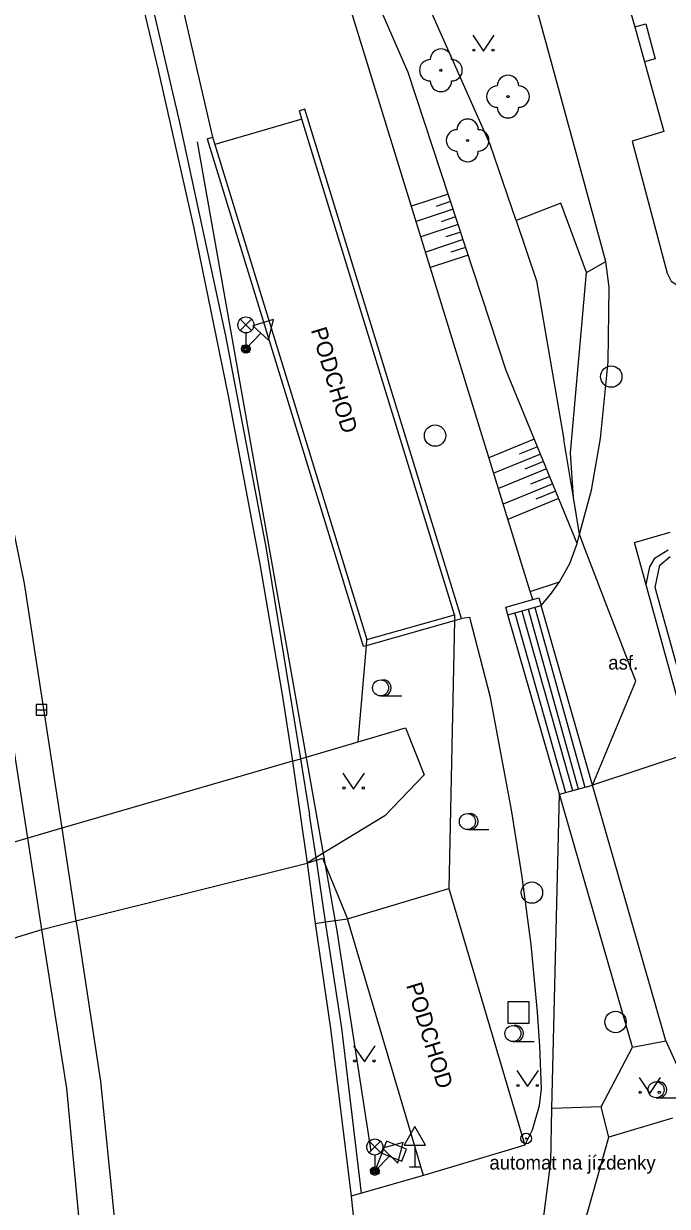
# Model space of a CAD drawing. Extents: x -596229 to -595156, y -1161237 to -1159376.
# Drawn here: x -595385.3 to -595355.2, y -1160695.3 to -1160640 of the extents above; entities that cross this region are included whole.
import ezdxf

# ---------------------------------------------------------------- set-up
doc = ezdxf.new("R2010")
doc.units = 0
for name, color, linetype in [('Level 22', 7, 'Continuous'), ('Level 25', 7, 'Continuous'), ('Level 26', 7, 'Continuous'), ('Level 27', 7, 'Continuous'), ('Level 33', 7, 'Continuous'), ('Level 34', 7, 'Continuous'), ('Level 36', 7, 'Continuous'), ('Specificka linie pasportu komunikaci', 7, 'Continuous'), ('TM - chodniky - VP', 7, 'Continuous'), ('TM - dolni hrana svahu', 7, 'Continuous'), ('TM - komunikace - VP', 7, 'Continuous'), ('TM - plot zdeny_ ohradni zed - VP', 7, 'Continuous'), ('TM - plot zivy neuzavreny', 7, 'Continuous'), ('TM - popis objektu', 7, 'Continuous'), ('TM - popis povrchu', 7, 'Continuous'), ('TM - poznamka', 7, 'Continuous'), ('TM - rozhrani ploch obecne - NP', 7, 'Continuous'), ('TM - rozhrani ploch obecne - VN', 7, 'Continuous'), ('TM - rozhrani ploch obecne - VP', 7, 'Continuous'), ('TM - schody - VP', 7, 'Continuous'), ('TM - srafovani', 7, 'Continuous'), ('TM - zabradli - VP', 7, 'Continuous'), ('TM - zed operna - VP', 7, 'Continuous')]:
    doc.layers.add(name, color=color, linetype=linetype)

msp = doc.modelspace()

# ---------------------------------------------------------------- linework, layer by layer
at = {"layer": 'Level 22'}
for centre in [(-595365.82, -1160642.2), (-595362.68, -1160643.43), (-595364.57, -1160645.48)]:
    msp.add_circle(centre, 0.05, dxfattribs=at)
for centre, start, end in [((-595365.82, -1160641.7), 0, 180), ((-595366.32, -1160642.2), 90, 270), ((-595365.32, -1160642.2), 270, 90), ((-595362.68, -1160642.93), 0, 180), ((-595365.82, -1160642.7), 180, 0), ((-595363.18, -1160643.43), 90, 270), ((-595362.18, -1160643.43), 270, 90), ((-595362.68, -1160643.93), 180, 0), ((-595364.57, -1160644.98), 0, 180), ((-595365.07, -1160645.48), 90, 270), ((-595364.07, -1160645.48), 270, 90), ((-595364.57, -1160645.98), 180, 0)]:
    msp.add_arc(centre, 0.5, start, end, dxfattribs=at)
at = {"layer": 'Level 25'}
for radius in [0.25, 0.0303]:
    msp.add_circle((-595361.83, -1160692.15), radius, dxfattribs=at)
at = {"layer": 'Level 26'}
msp.add_lwpolyline([(-595362.69, -1160686.76), (-595361.69, -1160686.76), (-595361.69, -1160685.76), (-595362.69, -1160685.76)], close=True, dxfattribs=at)
at = {"layer": 'Level 27'}
msp.add_line((-595384.75, -1160672.1), (-595384.25, -1160672.1), dxfattribs=at)
msp.add_lwpolyline([(-595384.75, -1160672.35), (-595384.25, -1160672.35), (-595384.25, -1160671.85), (-595384.75, -1160671.85)], close=True, dxfattribs=at)
for centre in [(-595357.85, -1160656.52), (-595366.09, -1160659.28), (-595361.56, -1160680.65), (-595357.65, -1160686.7)]:
    msp.add_circle(centre, 0.5, dxfattribs=at)
at = {"layer": 'Level 33'}
for p, q in [((-595375.205, -1160654.37), (-595374.675, -1160653.84)), ((-595375.205, -1160653.84), (-595374.675, -1160654.37)), ((-595374.94, -1160654.48), (-595374.94, -1160655.23)), ((-595369.175, -1160692.81), (-595368.645, -1160692.28)), ((-595369.175, -1160692.28), (-595368.645, -1160692.81)), ((-595368.91, -1160692.92), (-595368.91, -1160693.67))]:
    msp.add_line(p, q, dxfattribs=at)
for centre, radius in [((-595374.94, -1160654.105), 0.375), ((-595374.94, -1160655.23), 0.2), ((-595374.94, -1160655.23), 0.145), ((-595374.94, -1160655.23), 0.0876), ((-595368.91, -1160692.545), 0.375), ((-595368.91, -1160693.67), 0.2), ((-595368.91, -1160693.67), 0.145), ((-595368.91, -1160693.67), 0.0876)]:
    msp.add_circle(centre, radius, dxfattribs=at)
at = {"layer": 'Level 34'}
for p, q in [((-595374.247, -1160654.485), (-595374.94, -1160655.23)), ((-595375.123, -1160655.06), (-595374.757, -1160655.4)), ((-595367.04, -1160692.452), (-595367.04, -1160693.47)), ((-595368.578, -1160692.833), (-595368.91, -1160693.67)), ((-595368.19, -1160692.95), (-595368.91, -1160693.67)), ((-595369.142, -1160693.578), (-595368.678, -1160693.762)), ((-595367.29, -1160693.47), (-595366.79, -1160693.47))]:
    msp.add_line(p, q, dxfattribs=at)
for points in [[(-595374.613, -1160654.144), (-595373.88, -1160654.825), (-595373.657, -1160653.851)], [(-595367.54, -1160692.452), (-595366.54, -1160692.452), (-595367.04, -1160691.586)], [(-595368.578, -1160692.833), (-595367.648, -1160693.202), (-595367.427, -1160692.645), (-595368.356, -1160692.276)], [(-595368.544, -1160692.597), (-595367.837, -1160693.304), (-595367.578, -1160692.338)]]:
    msp.add_lwpolyline(points, close=True, dxfattribs=at)
at = {"layer": 'Level 36'}
for p, q in [((-595368.64, -1160671.455), (-595367.64, -1160671.455)), ((-595364.58, -1160677.705), (-595363.58, -1160677.705)), ((-595362.45, -1160687.615), (-595361.45, -1160687.615)), ((-595355.75, -1160690.245), (-595354.75, -1160690.245))]:
    msp.add_line(p, q, dxfattribs=at)
for points in [[(-595364.33, -1160640.56), (-595363.83, -1160641.31), (-595363.33, -1160640.56)], [(-595370.4, -1160675.06), (-595369.9, -1160675.81), (-595369.4, -1160675.06)], [(-595369.9, -1160687.82), (-595369.4, -1160688.57), (-595368.9, -1160687.82)], [(-595362.26, -1160688.97), (-595361.76, -1160689.72), (-595361.26, -1160688.97)], [(-595356.55, -1160689.29), (-595356.05, -1160690.04), (-595355.55, -1160689.29)]]:
    msp.add_lwpolyline(points, dxfattribs=at)
for centre, radius in [((-595364.28, -1160641.26), 0.05), ((-595363.381, -1160641.26), 0.05), ((-595368.64, -1160671.08), 0.375), ((-595370.35, -1160675.76), 0.05), ((-595369.451, -1160675.76), 0.05), ((-595364.58, -1160677.33), 0.375), ((-595362.45, -1160687.24), 0.375), ((-595369.85, -1160688.52), 0.05), ((-595368.951, -1160688.52), 0.05), ((-595362.21, -1160689.67), 0.05), ((-595361.311, -1160689.67), 0.05), ((-595356.5, -1160689.99), 0.05), ((-595355.75, -1160689.87), 0.375), ((-595355.601, -1160689.99), 0.05)]:
    msp.add_circle(centre, radius, dxfattribs=at)
for centre in [(-595368.515, -1160671.08), (-595364.455, -1160677.33), (-595362.325, -1160687.24), (-595355.625, -1160689.87)]:
    msp.add_arc(centre, 0.375, 260.4059, 99.5941, dxfattribs=at)
at = {"layer": 'Specificka linie pasportu komunikaci'}
for points in [[(-595362.3, -1160649.23), (-595363.51, -1160645.67), (-595366.55, -1160638.81)], [(-595359, -1160651.66), (-595360.21, -1160648.41), (-595362.3, -1160649.23)], [(-595362.3, -1160649.23), (-595361.35, -1160652.04), (-595360.07, -1160659.47)], [(-595359, -1160651.66), (-595358.1, -1160651.14)], [(-595359.76, -1160660.08), (-595359, -1160651.66)], [(-595359.61, -1160662.17), (-595360.07, -1160659.47)], [(-595359.61, -1160662.17), (-595359.76, -1160660.08)], [(-595359.33, -1160663.89), (-595359.61, -1160662.17)], [(-595358.73, -1160675.62), (-595356.7, -1160670.77), (-595359.14, -1160664.41), (-595359.33, -1160663.89)], [(-595365.18, -1160667.66), (-595365.19, -1160667.93)], [(-595365.19, -1160667.93), (-595365.44, -1160680.46)], [(-595369.3, -1160669.09), (-595369.28, -1160668.81)], [(-595369.69, -1160673.6), (-595369.3, -1160669.09)], [(-595372.76, -1160674.51), (-595383.55, -1160677.64)], [(-595354.06, -1160674.09), (-595358.73, -1160675.62)], [(-595360.63, -1160690.75), (-595360.27, -1160676.05)], [(-595383.55, -1160677.64), (-595385.14, -1160678.1)], [(-595385.14, -1160678.1), (-595392.17, -1160680.14)], [(-595382.9, -1160681.97), (-595372.08, -1160679.27)], [(-595372.08, -1160679.27), (-595371.35, -1160679.04), (-595370.19, -1160681.87)], [(-595384.49, -1160682.37), (-595382.9, -1160681.97)], [(-595391.53, -1160684.53), (-595384.49, -1160682.37)], [(-595362.43, -1160706.76), (-595360.68, -1160693.24), (-595360.63, -1160690.75)], [(-595358.32, -1160690.67), (-595360.63, -1160690.75)], [(-595359.29, -1160696.77), (-595357.97, -1160692.08)]]:
    msp.add_lwpolyline(points, dxfattribs=at)
at = {"layer": 'TM - chodniky - VP'}
for points in [[(-595358.1, -1160651.14), (-595362.63, -1160634.57)], [(-595357.04, -1160639.16), (-595356.75, -1160640.17)], [(-595356.75, -1160640.17), (-595356.3, -1160641.81)], [(-595356.3, -1160641.81), (-595355.39, -1160645.06), (-595356.87, -1160645.51), (-595355.24, -1160651.68), (-595355.05, -1160652.06), (-595354.69, -1160652.3), (-595353.95, -1160652.35), (-595353.17, -1160652.39), (-595350.93, -1160651.77)], [(-595359.33, -1160663.89), (-595358.78, -1160661.83), (-595358.36, -1160659.41), (-595358, -1160655.84), (-595357.95, -1160652.34), (-595358.1, -1160651.14)], [(-595359.45, -1160664.32), (-595359.33, -1160663.89)], [(-595356.76, -1160664.28), (-595355.1, -1160663.8)], [(-595360.27, -1160666.12), (-595359.78, -1160665.26), (-595359.45, -1160664.32)], [(-595354.06, -1160674.09), (-595356.76, -1160664.28)], [(-595361.13, -1160667.23), (-595360.69, -1160666.71), (-595360.27, -1160666.12)], [(-595361.52, -1160666.95), (-595361.23, -1160666.87), (-595361.13, -1160667.23)], [(-595356.86, -1160687.87), (-595355.3, -1160687.58)], [(-595355.3, -1160687.58), (-595354.22, -1160689.96)], [(-595358.32, -1160690.67), (-595356.86, -1160687.87)], [(-595357.97, -1160692.08), (-595358.32, -1160690.67)], [(-595354.99, -1160691.2), (-595357.97, -1160692.08)]]:
    msp.add_lwpolyline(points, dxfattribs=at)
at = {"layer": 'TM - dolni hrana svahu'}
msp.add_lwpolyline([(-595359.45, -1160664.32), (-595362.77, -1160656.23), (-595367.35, -1160642.31), (-595373.42, -1160628.38)], dxfattribs=at)
at = {"layer": 'TM - komunikace - VP'}
for points in [[(-595382.74, -1160626.94), (-595382.2, -1160629.11), (-595380.6, -1160635.65), (-595379.05, -1160642.19), (-595377.38, -1160649.58), (-595375.77, -1160657.42), (-595374.29, -1160665.29), (-595373.25, -1160671.39), (-595372.76, -1160674.51)], [(-595393.46, -1160629.85), (-595389.36, -1160646.29), (-595385.31, -1160666.19), (-595383.55, -1160677.64)], [(-595385.14, -1160678.1), (-595386.96, -1160666.43), (-595391.49, -1160647.49), (-595395.77, -1160630.6)], [(-595362.52, -1160676.78), (-595363.5, -1160671.53), (-595364.46, -1160667.79), (-595364.85, -1160667.84)], [(-595372.76, -1160674.51), (-595372.08, -1160679.27)], [(-595361.89, -1160692.46), (-595361.54, -1160691.75), (-595361.2, -1160690.61), (-595361.11, -1160689.82), (-595361.19, -1160687.83), (-595361.3, -1160686.24), (-595361.6, -1160683.08), (-595362.01, -1160679.92), (-595362.52, -1160676.78)], [(-595383.55, -1160677.64), (-595382.9, -1160681.97)], [(-595384.49, -1160682.37), (-595385.14, -1160678.1)], [(-595372.08, -1160679.27), (-595371.7, -1160682.1)], [(-595382.9, -1160681.97), (-595382.81, -1160682.48)], [(-595371.7, -1160682.1), (-595370.99, -1160687), (-595370.02, -1160694.84)], [(-595384.39, -1160682.96), (-595384.49, -1160682.37)], [(-595382.81, -1160682.48), (-595381.74, -1160689.48), (-595381.06, -1160696.29)], [(-595382.7, -1160696.44), (-595383.32, -1160689.81), (-595384.39, -1160682.96)], [(-595370.02, -1160694.84), (-595369.42, -1160700.53), (-595369.19, -1160703.16)]]:
    msp.add_lwpolyline(points, dxfattribs=at)
at = {"layer": 'TM - plot zdeny_ ohradni zed - VP'}
msp.add_lwpolyline([(-595362.68, -1160667.67), (-595361.13, -1160667.23)], dxfattribs=at)
at = {"layer": 'TM - plot zivy neuzavreny'}
for points in [[(-595377.22, -1160645.55), (-595370.68, -1160682.43)], [(-595370.68, -1160682.43), (-595369.1, -1160692.74)]]:
    msp.add_lwpolyline(points, dxfattribs=at)
at = {"layer": 'TM - rozhrani ploch obecne - NP'}
msp.add_lwpolyline([(-595369.28, -1160668.81), (-595365.18, -1160667.66)], dxfattribs=at)
at = {"layer": 'TM - rozhrani ploch obecne - VN'}
for points in [[(-595370.19, -1160681.87), (-595365.44, -1160680.46)], [(-595365.44, -1160680.46), (-595361.89, -1160692.46)], [(-595366.64, -1160693.87), (-595370.19, -1160681.87)], [(-595361.89, -1160692.46), (-595366.64, -1160693.87)]]:
    msp.add_lwpolyline(points, dxfattribs=at)
at = {"layer": 'TM - rozhrani ploch obecne - VP'}
for points in [[(-595378.4, -1160637.09), (-595376.51, -1160645.33)], [(-595356.75, -1160640.17), (-595356.23, -1160640.03), (-595355.79, -1160641.67), (-595356.3, -1160641.81)], [(-595372.19, -1160644.02), (-595372.44, -1160644.1)], [(-595372.32, -1160644.48), (-595372.44, -1160644.1)], [(-595364.85, -1160667.84), (-595372.19, -1160644.02)], [(-595372.32, -1160644.48), (-595376.4, -1160645.67)], [(-595365.18, -1160667.66), (-595372.32, -1160644.48)], [(-595376.76, -1160645.4), (-595376.51, -1160645.33)], [(-595376.76, -1160645.4), (-595369.45, -1160669.13), (-595369.3, -1160669.09)], [(-595376.51, -1160645.33), (-595376.4, -1160645.67)], [(-595376.4, -1160645.67), (-595369.28, -1160668.81)], [(-595361.64, -1160666.57), (-595360.27, -1160666.12)], [(-595362.68, -1160667.67), (-595362.78, -1160667.3), (-595361.52, -1160666.95)], [(-595358.73, -1160675.62), (-595361.13, -1160667.23)], [(-595365.19, -1160667.93), (-595364.85, -1160667.84)], [(-595360.27, -1160676.05), (-595362.68, -1160667.67)], [(-595369.3, -1160669.09), (-595365.19, -1160667.93)], [(-595369.69, -1160673.6), (-595367.47, -1160672.94), (-595366.6, -1160675.14), (-595368.44, -1160677.06), (-595371.66, -1160679.01)], [(-595372.39, -1160674.4), (-595369.69, -1160673.6)], [(-595372.76, -1160674.51), (-595372.39, -1160674.4)], [(-595360.27, -1160676.05), (-595358.73, -1160675.62)], [(-595355.3, -1160687.58), (-595358.73, -1160675.62)], [(-595356.86, -1160687.87), (-595360.27, -1160676.05)], [(-595371.66, -1160679.01), (-595372.08, -1160679.27)], [(-595371.7, -1160682.1), (-595371.21, -1160682.02)], [(-595371.21, -1160682.02), (-595370.19, -1160681.87)], [(-595366.64, -1160693.87), (-595369.54, -1160694.7)], [(-595369.54, -1160694.7), (-595370.02, -1160694.84)]]:
    msp.add_lwpolyline(points, dxfattribs=at)
at = {"layer": 'TM - schody - VP'}
for points in [[(-595356.22, -1160666.25), (-595356.05, -1160665.42), (-595355.79, -1160664.99), (-595355.18, -1160664.63)], [(-595349.37, -1160685.2), (-595350.08, -1160685.18), (-595350.72, -1160684.59), (-595355.79, -1160666.39), (-595355.57, -1160665.34), (-595355.09, -1160664.94)], [(-595361.43, -1160667.32), (-595359.09, -1160675.72)], [(-595362.36, -1160667.58), (-595359.99, -1160675.97)], [(-595362.04, -1160667.49), (-595359.67, -1160675.88)], [(-595361.74, -1160667.4), (-595359.39, -1160675.8)]]:
    msp.add_lwpolyline(points, dxfattribs=at)
at = {"layer": 'TM - srafovani'}
for points in [[(-595365.48, -1160647.99), (-595367.2, -1160648.55)], [(-595365.37, -1160648.34), (-595366.04, -1160648.57)], [(-595365.25, -1160648.7), (-595366.98, -1160649.27)], [(-595365.13, -1160649.06), (-595365.81, -1160649.28)], [(-595365.01, -1160649.41), (-595366.75, -1160649.99)], [(-595364.78, -1160650.12), (-595366.53, -1160650.7)], [(-595364.89, -1160649.77), (-595365.58, -1160649.99)], [(-595364.66, -1160650.48), (-595365.35, -1160650.71)], [(-595364.54, -1160650.84), (-595366.31, -1160651.42)], [(-595361.45, -1160659.45), (-595363.57, -1160660.32)], [(-595361.16, -1160660.15), (-595363.35, -1160661.04)], [(-595361.3, -1160659.8), (-595362.15, -1160660.15)], [(-595361.02, -1160660.5), (-595361.89, -1160660.85)], [(-595360.88, -1160660.84), (-595363.12, -1160661.76)], [(-595360.73, -1160661.19), (-595361.63, -1160661.56)], [(-595360.59, -1160661.54), (-595362.9, -1160662.48)], [(-595360.31, -1160662.23), (-595362.68, -1160663.2)], [(-595360.45, -1160661.88), (-595361.38, -1160662.26)]]:
    msp.add_lwpolyline(points, dxfattribs=at)
at = {"layer": 'TM - zabradli - VP'}
for points in [[(-595382.11, -1160627.49), (-595380.32, -1160634.87), (-595378.05, -1160644.64), (-595375.9, -1160654.61), (-595373.99, -1160664.58), (-595372.39, -1160674.4)], [(-595372.39, -1160674.4), (-595371.96, -1160677.01)], [(-595371.66, -1160679.01), (-595371.96, -1160677.01)], [(-595371.21, -1160682.02), (-595371.66, -1160679.01)], [(-595369.54, -1160694.7), (-595370.46, -1160686.99), (-595371.21, -1160682.02)]]:
    msp.add_lwpolyline(points, dxfattribs=at)
at = {"layer": 'TM - zed operna - VP'}
for points in [[(-595361.64, -1160666.57), (-595373.42, -1160628.38)], [(-595361.52, -1160666.95), (-595361.64, -1160666.57)]]:
    msp.add_lwpolyline(points, dxfattribs=at)

# ---------------------------------------------------------------- texts
at = {"layer": 'TM - popis objektu'}
for p in [(-595371.91, -1160654.34), (-595367.45, -1160684.98)]:
    msp.add_text('PODCHOD', height=0.75, rotation=287.04, dxfattribs=at).set_placement(p)
at = {"layer": 'TM - popis povrchu'}
msp.add_text('asf.', height=0.65, dxfattribs=at).set_placement((-595357.99, -1160670.22))
at = {"layer": 'TM - poznamka'}
msp.add_text('automat na jízdenky', height=0.65, dxfattribs=at).set_placement((-595363.55, -1160693.6))

doc.saveas('drawing.dxf')
